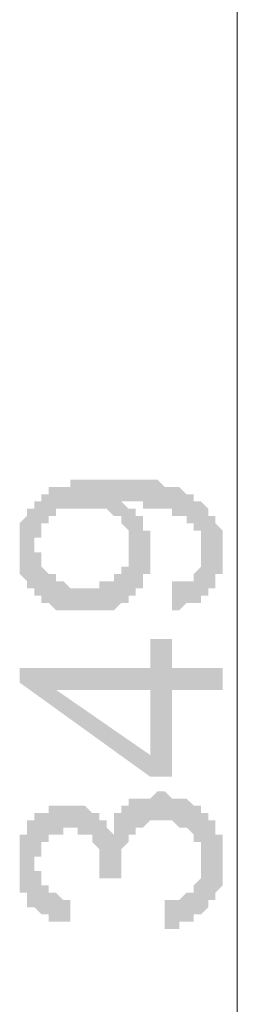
# Model space of a CAD drawing. Header units: metres. Extents: x 5.7 to 89.8, y 4 to 63.5.
# Tile 405 of 475: x 64.735 to 65.023, y 51.337 to 52.646. Entities that reach past the tile are written whole.
import ezdxf

# ---------------------------------------------------------------- set-up
doc = ezdxf.new("R2010")
doc.units = ezdxf.units.M
doc.header["$MEASUREMENT"] = 0
doc.layers.add('PDF17_dim', color=7, linetype='Continuous')

msp = doc.modelspace()

# ---------------------------------------------------------------- hatches: boundary and pattern name
at = {"layer": 'PDF17_dim', "transparency": 33554559}
h = msp.add_hatch(color=256, dxfattribs=at)
h.paths.add_polyline_path([(64.9368, 51.8608), (64.9368, 51.8897), (64.9368, 51.8993), (64.9464, 51.8993), (64.9464, 51.8993), (64.956, 51.8993), (64.956, 51.8993), (64.956, 51.8993), (64.9657, 51.8993), (64.9657, 51.909), (64.9657, 51.909), (64.9657, 51.909), (64.9657, 51.909), (64.9753, 51.9186), (64.9753, 51.9186), (64.9753, 51.9186), (64.9753, 51.9282), (64.9753, 51.9282), (64.9753, 51.9282), (64.9753, 51.9379), (64.9753, 51.9379), (64.9753, 51.9475), (64.9753, 51.9475), (64.9753, 51.9475), (64.9753, 51.9571), (64.9753, 51.9571), (64.9753, 51.9571), (64.9753, 51.9667), (64.9753, 51.9667), (64.9657, 51.9667), (64.9657, 51.9764), (64.9657, 51.9764), (64.9657, 51.9764), (64.956, 51.9764), (64.956, 51.986), (64.956, 51.986), (64.956, 51.986), (64.9464, 51.986), (64.9464, 51.986), (64.9464, 51.986), (64.9368, 51.986), (64.9368, 51.9956), (64.9368, 51.9956), (64.9271, 51.9956), (64.9271, 51.9956), (64.9175, 51.9956), (64.9175, 51.9956), (64.9175, 51.9956), (64.9079, 51.9956), (64.9079, 51.9956), (64.8982, 51.9956), (64.8982, 52.0053), (64.8982, 52.0053), (64.8886, 52.0053), (64.8886, 52.0053), (64.879, 52.0053), (64.879, 52.0053), (64.879, 52.0053), (64.8693, 52.0053), (64.879, 51.9956), (64.879, 51.9956), (64.879, 51.9956), (64.8886, 51.9956), (64.8886, 51.986), (64.8886, 51.986), (64.8886, 51.986), (64.8982, 51.986), (64.8982, 51.9764), (64.8982, 51.9764), (64.8982, 51.9764), (64.8982, 51.9667), (64.8982, 51.9667), (64.9079, 51.9667), (64.9079, 51.9571), (64.9079, 51.9571), (64.9079, 51.9571), (64.9079, 51.9475), (64.9079, 51.9475), (64.9079, 51.9475), (64.9079, 51.9379), (64.9079, 51.9379), (64.9079, 51.9379), (64.9079, 51.9282), (64.9079, 51.9282), (64.9079, 51.9186), (64.9079, 51.9186), (64.9079, 51.9186), (64.9079, 51.909), (64.9079, 51.909), (64.8982, 51.909), (64.8982, 51.8993), (64.8982, 51.8993), (64.8982, 51.8993), (64.8982, 51.8897), (64.8982, 51.8897), (64.8886, 51.8897), (64.8886, 51.8801), (64.8886, 51.8801), (64.8886, 51.8801), (64.879, 51.8801), (64.879, 51.8801), (64.879, 51.8704), (64.879, 51.8704), (64.8693, 51.8704), (64.8693, 51.8704), (64.8693, 51.8704), (64.8597, 51.8608), (64.8597, 51.8608), (64.8597, 51.8608), (64.8501, 51.8608), (64.8501, 51.8608), (64.8404, 51.8608), (64.8404, 51.8608), (64.8404, 51.8608), (64.8308, 51.8608), (64.8308, 51.8608), (64.8212, 51.8608), (64.8212, 51.8608), (64.8212, 51.8608), (64.8116, 51.8608), (64.8116, 51.8608), (64.8019, 51.8608), (64.8019, 51.8608), (64.8019, 51.8608), (64.7923, 51.8608), (64.7923, 51.8608), (64.7827, 51.8608), (64.7827, 51.8608), (64.7827, 51.8608), (64.773, 51.8704), (64.773, 51.8704), (64.773, 51.8704), (64.7634, 51.8704), (64.7634, 51.8704), (64.7634, 51.8801), (64.7634, 51.8801), (64.7538, 51.8801), (64.7538, 51.8801), (64.7538, 51.8801), (64.7538, 51.8897), (64.7441, 51.8897), (64.7441, 51.8897), (64.7441, 51.8993), (64.7441, 51.8993), (64.7441, 51.8993), (64.7345, 51.909), (64.7345, 51.909), (64.7345, 51.909), (64.7345, 51.9186), (64.7345, 51.9186), (64.7345, 51.9186), (64.7345, 51.9282), (64.7345, 51.9282), (64.7345, 51.9379), (64.7345, 51.9379), (64.7345, 51.9379), (64.7345, 51.9379), (64.7345, 51.9475), (64.7345, 51.9475), (64.7345, 51.9571), (64.7345, 51.9571), (64.7345, 51.9571), (64.7345, 51.9667), (64.7345, 51.9667), (64.7345, 51.9667), (64.7345, 51.9764), (64.7345, 51.9764), (64.7441, 51.986), (64.7441, 51.986), (64.7441, 51.986), (64.7441, 51.986), (64.7441, 51.9956), (64.7441, 51.9956), (64.7538, 51.9956), (64.7538, 52.0053), (64.7538, 52.0053), (64.7634, 52.0053), (64.7634, 52.0053), (64.7634, 52.0149), (64.7634, 52.0149), (64.773, 52.0149), (64.773, 52.0149), (64.773, 52.0245), (64.7827, 52.0245), (64.7827, 52.0245), (64.7827, 52.0245), (64.7827, 52.0245), (64.7923, 52.0245), (64.7923, 52.0245), (64.7923, 52.0245), (64.8019, 52.0245), (64.8019, 52.0245), (64.8019, 52.0342), (64.8116, 52.0342), (64.8116, 52.0342), (64.8116, 52.0342), (64.8212, 52.0342), (64.8212, 52.0342), (64.8308, 52.0342), (64.8308, 52.0342), (64.8308, 52.0342), (64.8404, 52.0342), (64.8404, 52.0342), (64.8501, 52.0342), (64.8501, 52.0342), (64.8597, 52.0342), (64.8597, 52.0342), (64.8693, 52.0342), (64.8693, 52.0342), (64.879, 52.0342), (64.879, 52.0342), (64.879, 52.0342), (64.8886, 52.0342), (64.8886, 52.0342), (64.8982, 52.0342), (64.8982, 52.0342), (64.8982, 52.0342), (64.9079, 52.0342), (64.9079, 52.0342), (64.9175, 52.0342), (64.9175, 52.0342), (64.9175, 52.0342), (64.9271, 52.0245), (64.9271, 52.0245), (64.9271, 52.0245), (64.9368, 52.0245), (64.9368, 52.0245), (64.9368, 52.0245), (64.9464, 52.0245), (64.9464, 52.0245), (64.9464, 52.0245), (64.9464, 52.0245), (64.956, 52.0149), (64.956, 52.0149), (64.9657, 52.0149), (64.9657, 52.0149), (64.9657, 52.0149), (64.9657, 52.0053), (64.9753, 52.0053), (64.9753, 52.0053), (64.9753, 52.0053), (64.9849, 51.9956), (64.9849, 51.9956), (64.9849, 51.9956), (64.9849, 51.9956), (64.9849, 51.986), (64.9945, 51.986), (64.9945, 51.986), (64.9945, 51.9764), (64.9945, 51.9764), (64.9945, 51.9764), (65.0042, 51.9667), (65.0042, 51.9667), (65.0042, 51.9667), (65.0042, 51.9571), (65.0042, 51.9571), (65.0042, 51.9571), (65.0042, 51.9475), (65.0042, 51.9475), (65.0042, 51.9379), (65.0042, 51.9379), (65.0042, 51.9379), (65.0042, 51.9282), (65.0042, 51.9282), (65.0042, 51.9186), (65.0042, 51.9186), (65.0042, 51.9186), (65.0042, 51.909), (65.0042, 51.909), (64.9945, 51.909), (64.9945, 51.8993), (64.9945, 51.8993), (64.9945, 51.8993), (64.9945, 51.8897), (64.9945, 51.8897), (64.9849, 51.8897), (64.9849, 51.8897), (64.9849, 51.8801), (64.9849, 51.8801), (64.9849, 51.8801), (64.9753, 51.8801), (64.9753, 51.8704), (64.9753, 51.8704), (64.9657, 51.8704), (64.9657, 51.8704), (64.9657, 51.8704), (64.956, 51.8704), (64.956, 51.8704), (64.9464, 51.8608), (64.9464, 51.8608), (64.9464, 51.8608), (64.9368, 51.8608), (64.9368, 51.8608)], flags=0)
h.paths.add_polyline_path([(64.8212, 51.9956), (64.8116, 51.9956), (64.8116, 51.9956), (64.8116, 51.9956), (64.8019, 51.9956), (64.8019, 51.9956), (64.7923, 51.9956), (64.7923, 51.9956), (64.7923, 51.9956), (64.7827, 51.9956), (64.7827, 51.986), (64.7827, 51.986), (64.773, 51.986), (64.773, 51.986), (64.773, 51.986), (64.773, 51.9764), (64.773, 51.9764), (64.7634, 51.9764), (64.7634, 51.9667), (64.7634, 51.9667), (64.7634, 51.9667), (64.7634, 51.9571), (64.7634, 51.9571), (64.7538, 51.9571), (64.7538, 51.9475), (64.7538, 51.9475), (64.7538, 51.9475), (64.7538, 51.9379), (64.7538, 51.9379), (64.7634, 51.9379), (64.7634, 51.9282), (64.7634, 51.9282), (64.7634, 51.9282), (64.7634, 51.9186), (64.7634, 51.9186), (64.7634, 51.9186), (64.773, 51.909), (64.773, 51.909), (64.773, 51.909), (64.7827, 51.909), (64.7827, 51.8993), (64.7827, 51.8993), (64.7827, 51.8993), (64.7923, 51.8993), (64.7923, 51.8993), (64.7923, 51.8993), (64.8019, 51.8897), (64.8019, 51.8897), (64.8116, 51.8897), (64.8116, 51.8897), (64.8116, 51.8897), (64.8212, 51.8897), (64.8212, 51.8897), (64.8308, 51.8897), (64.8308, 51.8897), (64.8308, 51.8897), (64.8404, 51.8897), (64.8404, 51.8897), (64.8404, 51.8993), (64.8501, 51.8993), (64.8501, 51.8993), (64.8501, 51.8993), (64.8597, 51.8993), (64.8597, 51.8993), (64.8597, 51.909), (64.8597, 51.909), (64.8693, 51.909), (64.8693, 51.909), (64.8693, 51.9186), (64.8693, 51.9186), (64.879, 51.9186), (64.879, 51.9282), (64.879, 51.9282), (64.879, 51.9282), (64.879, 51.9379), (64.879, 51.9379), (64.879, 51.9475), (64.879, 51.9475), (64.879, 51.9475), (64.879, 51.9571), (64.879, 51.9571), (64.879, 51.9571), (64.879, 51.9667), (64.879, 51.9667), (64.879, 51.9667), (64.8693, 51.9764), (64.8693, 51.9764), (64.8693, 51.9764), (64.8693, 51.986), (64.8597, 51.986), (64.8597, 51.986), (64.8597, 51.986), (64.8597, 51.986), (64.8501, 51.9956), (64.8501, 51.9956), (64.8501, 51.9956), (64.8404, 51.9956), (64.8404, 51.9956), (64.8404, 51.9956), (64.8308, 51.9956), (64.8308, 51.9956), (64.8212, 51.9956), (64.8212, 51.9956)], flags=0)
h = msp.add_hatch(color=256, dxfattribs=at)
h.paths.add_polyline_path([(65.0042, 51.7549), (64.9368, 51.7549), (64.9368, 51.6393), (64.9079, 51.6393), (64.7345, 51.7645), (64.7345, 51.7838), (64.9079, 51.7838), (64.9079, 51.8223), (64.9368, 51.8223), (64.9368, 51.7838), (65.0042, 51.7838)], flags=0)
h.paths.add_polyline_path([(64.9079, 51.7549), (64.7827, 51.7549), (64.9079, 51.6682)], flags=0)
msp.add_hatch(color=256, dxfattribs=at).paths.add_polyline_path([(64.9271, 51.437), (64.9271, 51.4756), (64.9271, 51.4756), (64.9368, 51.4756), (64.9368, 51.4756), (64.9464, 51.4756), (64.9464, 51.4756), (64.9464, 51.4756), (64.956, 51.4852), (64.956, 51.4852), (64.956, 51.4852), (64.956, 51.4852), (64.9657, 51.4852), (64.9657, 51.4948), (64.9657, 51.4948), (64.9657, 51.4948), (64.9657, 51.4948), (64.9753, 51.5044), (64.9753, 51.5044), (64.9753, 51.5044), (64.9753, 51.5141), (64.9753, 51.5141), (64.9753, 51.5141), (64.9753, 51.5237), (64.9753, 51.5237), (64.9753, 51.5333), (64.9753, 51.5333), (64.9753, 51.5333), (64.9753, 51.543), (64.9753, 51.543), (64.9753, 51.543), (64.9753, 51.5526), (64.9753, 51.5526), (64.9657, 51.5526), (64.9657, 51.5622), (64.9657, 51.5622), (64.9657, 51.5622), (64.956, 51.5719), (64.956, 51.5719), (64.956, 51.5719), (64.9464, 51.5719), (64.9464, 51.5719), (64.9464, 51.5719), (64.9368, 51.5815), (64.9368, 51.5815), (64.9368, 51.5815), (64.9271, 51.5815), (64.9271, 51.5815), (64.9175, 51.5815), (64.9175, 51.5815), (64.9175, 51.5815), (64.9175, 51.5815), (64.9079, 51.5815), (64.9079, 51.5815), (64.9079, 51.5815), (64.8982, 51.5719), (64.8982, 51.5719), (64.8982, 51.5719), (64.8886, 51.5719), (64.8886, 51.5719), (64.8886, 51.5622), (64.8886, 51.5622), (64.879, 51.5622), (64.879, 51.5622), (64.879, 51.5526), (64.879, 51.5526), (64.879, 51.5526), (64.8693, 51.543), (64.8693, 51.543), (64.8693, 51.543), (64.8693, 51.5333), (64.8693, 51.5333), (64.8693, 51.5333), (64.8693, 51.5237), (64.8693, 51.5237), (64.8693, 51.5237), (64.8693, 51.5141), (64.8693, 51.5141), (64.8693, 51.5141), (64.8693, 51.5044), (64.8693, 51.5044), (64.8404, 51.5044), (64.8404, 51.5141), (64.8404, 51.5141), (64.8404, 51.5141), (64.8404, 51.5237), (64.8404, 51.5237), (64.8404, 51.5333), (64.8404, 51.5333), (64.8404, 51.5333), (64.8404, 51.543), (64.8404, 51.543), (64.8404, 51.543), (64.8308, 51.5526), (64.8308, 51.5526), (64.8308, 51.5526), (64.8308, 51.5526), (64.8308, 51.5622), (64.8212, 51.5622), (64.8212, 51.5622), (64.8212, 51.5622), (64.8116, 51.5622), (64.8116, 51.5719), (64.8116, 51.5719), (64.8019, 51.5719), (64.8019, 51.5719), (64.7923, 51.5719), (64.7923, 51.5719), (64.7923, 51.5622), (64.7827, 51.5622), (64.7827, 51.5622), (64.7827, 51.5622), (64.773, 51.5622), (64.773, 51.5622), (64.773, 51.5526), (64.773, 51.5526), (64.7634, 51.5526), (64.7634, 51.5526), (64.7634, 51.543), (64.7634, 51.543), (64.7634, 51.543), (64.7634, 51.5333), (64.7538, 51.5333), (64.7538, 51.5333), (64.7538, 51.5237), (64.7538, 51.5237), (64.7538, 51.5237), (64.7538, 51.5141), (64.7634, 51.5141), (64.7634, 51.5044), (64.7634, 51.5044), (64.7634, 51.5044), (64.7634, 51.4948), (64.7634, 51.4948), (64.773, 51.4948), (64.773, 51.4948), (64.773, 51.4852), (64.773, 51.4852), (64.773, 51.4852), (64.7827, 51.4852), (64.7827, 51.4852), (64.7827, 51.4852), (64.7923, 51.4756), (64.7923, 51.4756), (64.8019, 51.4756), (64.8019, 51.4756), (64.8019, 51.4756), (64.8019, 51.4467), (64.7923, 51.4467), (64.7923, 51.4467), (64.7923, 51.4467), (64.7827, 51.4467), (64.7827, 51.4467), (64.773, 51.4467), (64.773, 51.4467), (64.773, 51.4563), (64.7634, 51.4563), (64.7634, 51.4563), (64.7634, 51.4563), (64.7634, 51.4563), (64.7538, 51.4659), (64.7538, 51.4659), (64.7538, 51.4659), (64.7441, 51.4659), (64.7441, 51.4659), (64.7441, 51.4756), (64.7441, 51.4756), (64.7441, 51.4756), (64.7441, 51.4852), (64.7345, 51.4852), (64.7345, 51.4852), (64.7345, 51.4948), (64.7345, 51.4948), (64.7345, 51.4948), (64.7345, 51.5044), (64.7345, 51.5044), (64.7345, 51.5141), (64.7345, 51.5141), (64.7345, 51.5141), (64.7345, 51.5237), (64.7345, 51.5237), (64.7345, 51.5237), (64.7345, 51.5333), (64.7345, 51.5333), (64.7345, 51.543), (64.7345, 51.543), (64.7345, 51.543), (64.7345, 51.5526), (64.7345, 51.5526), (64.7345, 51.5526), (64.7345, 51.5622), (64.7441, 51.5622), (64.7441, 51.5622), (64.7441, 51.5719), (64.7441, 51.5719), (64.7441, 51.5719), (64.7441, 51.5815), (64.7538, 51.5815), (64.7538, 51.5815), (64.7538, 51.5815), (64.7538, 51.5911), (64.7634, 51.5911), (64.7634, 51.5911), (64.7634, 51.5911), (64.773, 51.5911), (64.773, 51.6008), (64.773, 51.6008), (64.7827, 51.6008), (64.7827, 51.6008), (64.7827, 51.6008), (64.7923, 51.6008), (64.7923, 51.6008), (64.8019, 51.6008), (64.8019, 51.6008), (64.8019, 51.6008), (64.8116, 51.6008), (64.8116, 51.6008), (64.8116, 51.6008), (64.8212, 51.6008), (64.8212, 51.6008), (64.8212, 51.6008), (64.8308, 51.5911), (64.8308, 51.5911), (64.8308, 51.5911), (64.8308, 51.5911), (64.8404, 51.5911), (64.8404, 51.5911), (64.8404, 51.5815), (64.8501, 51.5815), (64.8501, 51.5815), (64.8501, 51.5719), (64.8501, 51.5719), (64.8501, 51.5719), (64.8597, 51.5622), (64.8597, 51.5719), (64.8597, 51.5719), (64.8597, 51.5719), (64.8597, 51.5815), (64.8597, 51.5815), (64.8597, 51.5911), (64.8693, 51.5911), (64.8693, 51.5911), (64.8693, 51.5911), (64.8693, 51.6008), (64.879, 51.6008), (64.879, 51.6008), (64.879, 51.6008), (64.879, 51.6104), (64.8886, 51.6104), (64.8886, 51.6104), (64.8886, 51.6104), (64.8982, 51.6104), (64.8982, 51.6104), (64.9079, 51.6104), (64.9079, 51.6104), (64.9079, 51.6104), (64.9175, 51.62), (64.9175, 51.62), (64.9175, 51.62), (64.9271, 51.62), (64.9271, 51.62), (64.9368, 51.6104), (64.9368, 51.6104), (64.9368, 51.6104), (64.9464, 51.6104), (64.9464, 51.6104), (64.9464, 51.6104), (64.956, 51.6104), (64.956, 51.6104), (64.956, 51.6104), (64.9657, 51.6008), (64.9657, 51.6008), (64.9657, 51.6008), (64.9753, 51.6008), (64.9753, 51.5911), (64.9753, 51.5911), (64.9849, 51.5911), (64.9849, 51.5911), (64.9849, 51.5911), (64.9849, 51.5815), (64.9849, 51.5815), (64.9945, 51.5815), (64.9945, 51.5719), (64.9945, 51.5719), (64.9945, 51.5719), (64.9945, 51.5622), (64.9945, 51.5622), (65.0042, 51.5622), (65.0042, 51.5526), (65.0042, 51.5526), (65.0042, 51.5526), (65.0042, 51.543), (65.0042, 51.543), (65.0042, 51.5333), (65.0042, 51.5333), (65.0042, 51.5333), (65.0042, 51.5237), (65.0042, 51.5237), (65.0042, 51.5237), (65.0042, 51.5141), (65.0042, 51.5141), (65.0042, 51.5044), (65.0042, 51.5044), (65.0042, 51.5044), (65.0042, 51.4948), (65.0042, 51.4948), (65.0042, 51.4948), (64.9945, 51.4852), (64.9945, 51.4852), (64.9945, 51.4852), (64.9945, 51.4756), (64.9945, 51.4756), (64.9849, 51.4756), (64.9849, 51.4659), (64.9849, 51.4659), (64.9849, 51.4659), (64.9849, 51.4659), (64.9753, 51.4563), (64.9753, 51.4563), (64.9753, 51.4563), (64.9753, 51.4563), (64.9657, 51.4563), (64.9657, 51.4467), (64.9657, 51.4467), (64.956, 51.4467), (64.956, 51.4467), (64.956, 51.4467), (64.9464, 51.4467), (64.9464, 51.437), (64.9368, 51.437), (64.9368, 51.437), (64.9368, 51.437), (64.9271, 51.437)])

# ---------------------------------------------------------------- linework, layer by layer
at = {"layer": 'PDF17_dim', "lineweight": 20}
msp.add_lwpolyline([(65.0234, 49.8864), (65.0234, 49.9249), (65.0234, 53.5559), (65.0234, 53.5848)], dxfattribs=at)

doc.saveas('drawing.dxf')
